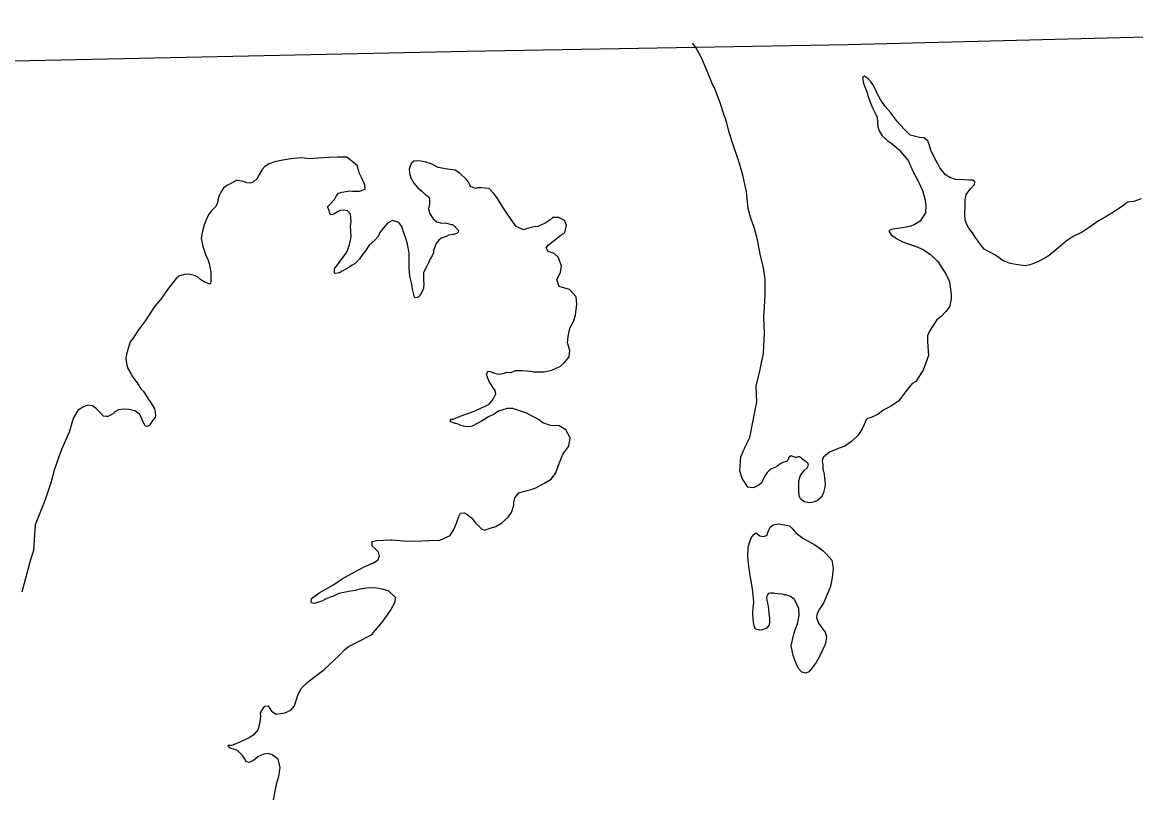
# Model space of a CAD drawing. Extents: x 31699 to 244310, y -8841 to 11474.
# Drawn here: x 144323.7 to 144701.5, y 2734.1 to 2996.8 of the extents above; entities that cross this region are included whole.
import ezdxf

# ---------------------------------------------------------------- set-up
doc = ezdxf.new("R2010")
doc.units = 0
doc.layers.add('R_Annotation', color=7, linetype='Continuous')
doc.layers.add('R_Draft', color=7, linetype='Continuous')

msp = doc.modelspace()

# ---------------------------------------------------------------- linework, layer by layer
at = {"layer": 'R_Annotation'}
msp.add_lwpolyline([(144930.22, 2996.85), (144779.71, 2993.77), (144603.74, 2989.2), (144474.57, 2986.88), (144267.89, 2982.52), (144092.23, 2979.49), (143940.32, 2976.12), (143727.81, 2973), (143704.73, 2972.61)], dxfattribs=at)
at = {"layer": 'R_Draft'}
for points in [[(144566.09, 2951.64), (144565.03, 2954.89), (144563.69, 2959.14), (144562.62, 2963.06), (144561.56, 2966.05), (144560.43, 2969.5), (144558.89, 2973.75), (144557.78, 2976.07), (144555.83, 2980.78), (144554.16, 2984.76), (144552.23, 2988.33), (144551.14, 2989.7)], [(144653.39, 2918.1), (144650.06, 2919.8), (144648.83, 2921.45), (144648.01, 2922.57), (144646.99, 2923.96), (144646.1, 2925.41), (144644.87, 2926.93), (144644.11, 2928.25), (144643.55, 2929.71), (144643.45, 2931.84), (144643.54, 2934.38), (144643.56, 2936.59), (144643.93, 2938.39), (144644.91, 2939.81), (144645.5, 2940.42), (144646.42, 2941.44), (144646.81, 2941.78), (144646.93, 2942.65), (144646.25, 2943.31), (144645.05, 2943.29), (144643.38, 2943.33), (144640.37, 2943.54), (144638.36, 2944.18), (144636.88, 2945.09), (144634.97, 2947.46), (144634.07, 2949.25), (144633.31, 2950.57), (144632.89, 2951.63), (144631.99, 2953.35), (144631.64, 2954.61), (144631.42, 2955.41), (144630.93, 2956.6), (144629.58, 2957.58), (144628.11, 2957.69), (144624.96, 2958.51), (144622.86, 2960.54), (144620.48, 2963.17), (144618.36, 2966.07), (144616.45, 2968.25), (144615.01, 2970.42), (144613.77, 2972.67), (144612.45, 2975.39), (144611.49, 2976.84), (144610.82, 2977.5), (144610.14, 2978.09), (144609.46, 2978.61), (144608.8, 2978.13), (144609.1, 2976.2), (144609.94, 2974.08), (144610.3, 2972.88), (144610.72, 2971.62), (144611.42, 2969.76), (144612.32, 2967.64), (144613.08, 2966.05), (144613.71, 2964.53), (144613.87, 2962.86), (144613.97, 2961.39), (144614.39, 2960), (144615.42, 2958.28), (144617.39, 2956.58), (144619.01, 2955.33), (144621.04, 2953.7), (144624.31, 2949.95), (144625.91, 2946.04), (144627.71, 2942.73), (144629.09, 2939.75), (144629.94, 2936.89), (144630.25, 2934.82), (144630.09, 2932.22), (144628.34, 2929.32), (144626.29, 2928.08), (144625.03, 2927.66), (144623.57, 2927.37), (144621.58, 2926.93), (144619.71, 2926.7), (144618.45, 2926.55), (144617.72, 2926.07), (144618.48, 2924.74), (144620.3, 2923.51), (144622.32, 2922.34), (144624.61, 2921.57), (144626.96, 2920.75), (144629.31, 2919.72), (144631.81, 2918.02), (144634.32, 2915.66), (144637.13, 2911.24), (144638.31, 2908.79), (144638.79, 2904.45), (144638.81, 2902.85), (144638.26, 2900.24), (144637.02, 2898.75), (144635.45, 2896.98), (144634, 2895.83), (144632.7, 2894), (144631.53, 2891.98), (144630.76, 2890.43), (144630.86, 2888.43), (144631.14, 2883.82), (144629.36, 2878.79), (144626.82, 2875), (144625.63, 2874.25)], [(144451.43, 2928.87), (144449.35, 2929.57), (144447.63, 2928.67), (144446.32, 2927.11), (144445.01, 2925.55), (144444.5, 2924.14), (144443.32, 2922.92), (144441.42, 2921.22), (144440.11, 2919.33), (144438.87, 2917.7), (144438.09, 2916.62), (144437.24, 2915.54), (144436.59, 2914.93), (144435.66, 2914.44), (144434.54, 2913.69), (144434.08, 2913.42), (144432.29, 2912.38), (144431.37, 2911.83), (144429.9, 2911.61), (144429.63, 2911.8), (144429.68, 2913.21), (144432.22, 2916.66), (144433.85, 2918.89), (144434.74, 2921.37), (144435.29, 2923.99), (144435.19, 2925.99), (144435.1, 2927.72), (144435.34, 2928.93), (144435.24, 2930.73), (144435.03, 2931.73), (144434.01, 2932.85), (144432.8, 2933.09), (144431.53, 2933), (144430.87, 2932.66), (144429.75, 2931.97), (144428.82, 2931.49), (144428.15, 2931.61), (144427.94, 2932.41), (144427.86, 2933.14), (144427.31, 2934.13), (144427.5, 2934.47), (144428.42, 2935.36), (144429.6, 2936.71), (144430.25, 2937.86), (144431.03, 2938.81), (144432.23, 2939.16), (144434.69, 2939.67), (144435.76, 2939.49), (144436.63, 2939.5), (144438.09, 2939.59), (144440.02, 2940.16), (144440.08, 2940.23), (144439.92, 2941.63), (144438.95, 2943.95), (144438.05, 2945.8), (144437.41, 2948.13), (144433.82, 2951.07), (144430.68, 2951.09), (144427.75, 2950.97), (144423.95, 2950.77), (144421.35, 2950.53), (144418.34, 2950.81), (144415.81, 2950.63), (144414.08, 2950.4), (144412.75, 2950.18), (144410.88, 2949.88), (144409.36, 2949.46), (144407.5, 2948.76), (144405.98, 2947.93), (144405.06, 2946.85), (144404.03, 2944.96), (144403.51, 2943.95), (144402, 2942.59), (144401.07, 2942.24), (144399.93, 2942.42), (144398.73, 2942.8), (144396.79, 2943.1), (144396.52, 2943.23), (144394.67, 2942.2), (144394.07, 2941.92), (144393.08, 2941.44), (144391.96, 2940.55), (144391.11, 2939.2), (144390.53, 2938.12), (144390.09, 2936.64), (144389.98, 2935.57), (144389.4, 2934.3), (144387.96, 2932.87), (144387.17, 2931.79), (144386.2, 2930.17), (144385.44, 2928.09), (144384.81, 2925.54), (144384.45, 2923.53), (144384.96, 2920.87), (144385.88, 2918.08), (144386.71, 2916.36), (144387.13, 2914.96), (144387.36, 2913.63), (144387.65, 2912.23), (144387.66, 2911.3), (144387.68, 2910.16)], [(144625.63, 2874.25), (144624.06, 2872.35), (144621, 2868.23), (144618.62, 2866.72), (144615.72, 2865.07), (144614.13, 2863.91), (144612.68, 2863.21), (144611.35, 2862.66), (144610.56, 2862.38), (144609.96, 2861.9), (144609.32, 2860.35), (144608.61, 2858.94), (144607.32, 2856.71), (144605.15, 2854.67), (144602.78, 2853.03), (144600.52, 2852.19), (144597.61, 2851.01), (144596.16, 2849.85), (144595.5, 2849.23), (144595.18, 2848.76), (144595.13, 2847.69), (144595.28, 2846.83), (144595.36, 2845.89), (144595.36, 2845.69), (144595.38, 2844.63), (144595.66, 2844.16), (144595.74, 2843.16), (144595.89, 2842.23), (144596.04, 2841.23), (144596.07, 2839.9), (144595.89, 2838.62), (144595.58, 2837.28), (144595.06, 2836.21), (144594.41, 2835.39), (144593.62, 2834.71), (144592.43, 2834.16), (144591.57, 2833.88), (144590.83, 2833.8), (144589.03, 2834.1), (144587.74, 2835.15), (144587.32, 2836.14), (144587.16, 2837.88), (144587.13, 2839.54), (144587.17, 2841.21), (144587.74, 2843.03), (144588.98, 2844.72), (144590.03, 2845.67), (144590.48, 2846.55), (144590.2, 2847.28), (144589.52, 2847.66), (144588.98, 2848.12), (144588.51, 2848.52), (144588.03, 2848.91), (144587.36, 2849.43), (144586.89, 2849.42), (144586.29, 2849.21), (144586.03, 2849.21), (144585.15, 2849.53), (144584.48, 2849.72), (144583.83, 2849.17), (144583.63, 2848.83), (144583.25, 2847.89), (144581.79, 2847.47), (144580.86, 2846.98), (144580.07, 2846.3), (144579.01, 2845.82), (144577.95, 2845.33), (144577.29, 2844.99), (144576.37, 2844.04), (144575.66, 2842.89), (144574.95, 2841.48), (144574.5, 2840.53), (144573.58, 2839.78), (144571.99, 2839.02), (144571.32, 2838.88), (144569.92, 2839.12), (144569.03, 2840.37), (144568, 2842.03), (144567.15, 2844.68), (144567.47, 2849.36), (144569.07, 2853.06), (144570.56, 2855.96), (144572.88, 2868.02), (144572.72, 2873.42), (144574.03, 2879.05), (144575.13, 2884.55), (144575.54, 2891.5), (144575.32, 2896.77), (144575.53, 2900.18), (144575.78, 2904.59), (144575.7, 2909.6), (144575.16, 2913.53), (144574.01, 2918.18), (144573.13, 2923.04), (144572.12, 2926.9), (144570.86, 2930.42), (144569.94, 2933.67), (144569.44, 2939.34), (144568.28, 2944.46), (144567.14, 2948.58), (144566.09, 2951.64)], [(144503.79, 2922.61), (144506.43, 2924.65), (144507.81, 2925.55), (144508.3, 2927.96), (144507.67, 2929.55), (144505.79, 2930.59), (144503.72, 2930.55), (144502.73, 2929.73), (144501.15, 2928.64), (144498.63, 2927.59), (144497.37, 2927.44), (144495.11, 2926.87), (144493.72, 2926.38), (144491.29, 2927.6), (144488.83, 2931.1), (144486.77, 2934.14), (144484.92, 2937.04), (144483.69, 2938.76), (144482.12, 2940.47), (144479.25, 2940.69), (144478.18, 2940.67), (144477.52, 2940.46), (144475.84, 2941.1), (144475.29, 2942.22), (144474.26, 2943.61), (144472.22, 2945.64), (144470.54, 2946.62), (144467.99, 2947.04), (144464.78, 2947.59), (144463.37, 2948.37), (144462.15, 2948.95), (144460.68, 2949.39), (144459.61, 2949.64), (144458.13, 2949.81), (144456.6, 2949.72), (144455.68, 2948.97), (144454.98, 2947.02), (144455.07, 2945.62), (144455.5, 2944.03), (144456.6, 2942.24), (144457.89, 2940.66), (144459.32, 2939.55), (144459.99, 2938.89), (144460.54, 2938.3), (144460.6, 2938.3), (144461.48, 2937.78), (144461.83, 2936.99), (144461.86, 2935.25), (144461.49, 2933.51), (144461.85, 2932.11), (144463.15, 2930.2), (144464.37, 2929.15), (144466.11, 2928.71), (144467.18, 2928.8), (144468.12, 2928.55), (144469.19, 2928.23), (144469.72, 2928.17), (144470.81, 2927.26), (144470.95, 2926.99), (144471.69, 2926.2), (144471.64, 2925.67), (144471.24, 2925.26), (144470.18, 2924.84), (144469.85, 2924.84), (144468.45, 2924.61), (144467.53, 2924.2), (144465.87, 2923.57), (144465.01, 2922.95), (144464.1, 2921.8), (144463.85, 2920.86), (144463.27, 2919.38), (144463.28, 2918.65), (144462.77, 2917.64), (144461.99, 2916.36), (144461.54, 2915.22), (144460.9, 2913.87), (144459.8, 2911.91), (144459.82, 2910.51), (144459.85, 2909.18), (144459.93, 2908.11), (144459.82, 2906.64), (144459.57, 2906.03), (144459.05, 2904.82), (144458.4, 2903.88), (144457.88, 2903.4), (144456.88, 2903.32), (144456.81, 2903.52), (144456.52, 2904.51), (144456.16, 2906.31), (144455.86, 2907.97), (144455.5, 2909.37), (144455.15, 2910.83), (144455.03, 2913.44), (144454.94, 2915.1), (144454.98, 2916.51), (144455.01, 2918.64), (144454.36, 2921.57), (144453.93, 2923.1), (144453.22, 2925.36), (144452.52, 2927.55), (144451.43, 2928.87)], [(144703.33, 2936.98), (144700.83, 2936.02), (144699.57, 2935.91), (144698.77, 2935.75), (144698.05, 2935.32), (144697.34, 2934.7), (144696.1, 2933.85), (144693.88, 2932.37), (144691.07, 2930.73), (144688.84, 2929.52), (144685.65, 2927.26), (144683.31, 2925.64), (144680.22, 2924.2), (144677.81, 2922.57), (144676.32, 2921.18), (144674.18, 2919.37), (144672.11, 2917.69), (144670.41, 2916.7), (144668.44, 2915.69), (144666.53, 2914.89), (144665.14, 2914.44), (144663.88, 2914.19), (144661.53, 2914.58), (144660.06, 2914.73), (144658.64, 2915.14), (144656.21, 2915.99), (144655.04, 2917.02), (144653.39, 2918.1)], [(144480.48, 2824.46), (144482.47, 2825.16), (144484.39, 2825.79), (144486.31, 2826.89), (144488.61, 2828.93), (144489.72, 2830.55), (144490.47, 2832.97), (144490.53, 2833.91), (144490.77, 2835.45), (144492.2, 2837.14), (144493.6, 2837.63), (144496.39, 2838.28), (144497.98, 2838.84), (144500.69, 2840.35), (144503.2, 2841.8), (144504.7, 2843.96), (144505.53, 2846.25), (144507.12, 2850.35), (144509.14, 2853.05), (144509.56, 2855.86), (144508.11, 2858.51), (144505.82, 2859.94), (144502.88, 2860.02), (144500.33, 2860.92), (144498.84, 2862.03), (144497.36, 2862.87), (144494.53, 2864.36), (144490.17, 2865.75), (144488.17, 2865.78), (144485.31, 2864.87), (144483.8, 2863.84), (144481.68, 2862.8), (144480.89, 2862.26), (144479.57, 2861.5), (144478.04, 2860.67), (144476.39, 2859.84), (144475.19, 2859.62), (144473.86, 2859.73), (144472.52, 2860.04), (144471.64, 2860.5), (144470.84, 2860.75), (144470.57, 2860.75), (144469.16, 2861.32), (144468.88, 2861.65), (144469.21, 2862.19), (144469.81, 2862.14), (144469.94, 2862.2), (144472.33, 2863.18), (144474.58, 2864.02), (144476.51, 2864.65), (144477.63, 2865.14), (144479.09, 2865.76), (144480.81, 2866.6), (144482.07, 2867.22), (144483.51, 2868.91), (144484.34, 2870.79), (144484.19, 2871.86), (144483.64, 2872.72), (144482.61, 2874.24), (144482.27, 2874.77), (144481.71, 2876.03), (144481.16, 2877.35), (144481.67, 2878.43), (144482.41, 2878.31), (144483.62, 2877.93), (144485.23, 2877.49), (144486.82, 2877.71), (144488.22, 2878.07), (144489.55, 2878.03), (144490.81, 2878.52), (144491.08, 2878.72), (144491.48, 2878.73), (144493.48, 2878.63), (144496.09, 2878.41), (144497.29, 2878.23), (144498.36, 2878.24), (144500.83, 2878.28), (144503.36, 2878.79), (144506.27, 2880.18), (144507.71, 2881.41), (144509.28, 2883.37), (144509.51, 2885.44), (144508.67, 2888.03), (144508.96, 2890.24), (144509.2, 2891.98), (144509.64, 2893.26), (144510.68, 2895.28), (144511.37, 2897.49), (144511.91, 2901.24), (144511.6, 2903.64), (144509.42, 2906.14), (144505.86, 2907.22), (144505.02, 2909.61), (144506.31, 2911.9), (144506.68, 2914.17), (144505.56, 2917.09), (144504.13, 2918.4), (144502.12, 2919.11), (144501.5, 2920.3), (144502.21, 2921.38), (144503.79, 2922.61)], [(144387.68, 2910.16), (144387.7, 2909.56), (144387.71, 2908.96), (144387.58, 2908.22), (144387.45, 2908.09), (144387.32, 2908.02), (144386.92, 2908.15), (144385.31, 2908.79), (144384.22, 2909.57), (144383.21, 2910.42), (144382.07, 2910.87), (144380.19, 2911.37), (144378.72, 2911.28), (144376.86, 2910.71), (144375.94, 2909.9), (144374.7, 2908.34), (144372.68, 2905.7), (144371.12, 2903.34), (144368.31, 2900.02), (144365.51, 2895.7), (144363.17, 2892.52), (144361.35, 2889.62), (144360.37, 2888.4), (144359.23, 2884.71), (144358.86, 2882.97), (144359.03, 2881.03), (144359.39, 2879.57), (144360.56, 2877.65), (144361.24, 2876.46), (144362.75, 2874.48), (144363.98, 2872.43), (144364.8, 2871.51), (144365.83, 2870), (144366.58, 2868.87), (144367.2, 2867.95), (144367.75, 2867.09), (144368.57, 2865.63), (144368.8, 2864.37), (144368.88, 2863.44), (144368.76, 2862.7), (144367.97, 2861.82), (144367.13, 2860.47), (144366.87, 2860.06), (144366.14, 2859.65), (144365.54, 2859.77), (144364.64, 2861.36), (144363.95, 2863.09), (144363.53, 2863.88), (144361.91, 2865.05), (144359.83, 2865.49), (144358.1, 2865.59), (144356.37, 2865.29), (144355.18, 2864.61), (144354.45, 2863.99), (144353.4, 2863.37), (144352.74, 2863.03), (144352.33, 2863.09), (144351.33, 2863.14), (144350.11, 2864.39), (144348.95, 2865.64), (144347.6, 2866.68), (144345.86, 2866.92), (144344.01, 2866.15), (144342.62, 2865.06), (144341, 2862.43), (144339.61, 2857.73), (144337.05, 2851.88), (144334.7, 2845.16), (144333.5, 2840.87), (144331.54, 2834.83), (144328.15, 2826.29), (144327.5, 2817.66), (144326.36, 2814.11), (144325.3, 2809.82), (144323.61, 2803.44)], [(144409, 2733.04), (144409.55, 2735.98), (144410.03, 2738.73), (144410.73, 2741.08), (144411.21, 2744.02), (144410.56, 2746.75), (144408.53, 2748.25), (144407.12, 2748.76), (144405.66, 2748.54), (144403.61, 2747.57), (144402.16, 2746.34), (144401.36, 2746), (144400.7, 2745.72), (144399.83, 2745.9), (144399.08, 2747.02), (144398.39, 2748.08), (144396.76, 2749.79), (144395.69, 2750.04), (144394.28, 2750.48), (144393.74, 2750.94), (144393.59, 2751.54), (144394.86, 2751.56), (144397.38, 2752.61), (144400.42, 2754.06), (144402.47, 2755.3), (144403.71, 2756.72), (144404.47, 2759.34), (144404.7, 2761.34), (144404.55, 2762.41), (144404.8, 2763.01), (144405.19, 2763.69), (144406.04, 2764.77), (144407.11, 2764.86), (144408.27, 2763.07), (144409.89, 2762.1), (144412.82, 2762.55), (144414.87, 2763.45), (144416.12, 2764.87), (144417.31, 2768.9), (144418.48, 2770.92), (144420.38, 2772.76), (144426.18, 2777.2), (144431.37, 2782.09), (144433, 2783.92), (144434.38, 2785.01), (144436.9, 2786.26), (144442.19, 2789.02), (144445.92, 2793.42), (144448.65, 2797.27), (144450.27, 2800.24), (144450.38, 2801.64), (144448, 2803.94), (144445.86, 2804.44), (144443.38, 2804.93), (144440.45, 2804.82), (144438.32, 2804.51), (144436.65, 2804.08), (144434.46, 2803.65), (144431.07, 2802.99), (144429.35, 2802.09), (144428.22, 2801.74), (144427.16, 2801.32), (144426.63, 2801.11), (144425.37, 2800.42), (144422.72, 2799.64), (144421.98, 2799.9), (144421.77, 2800.09), (144421.82, 2801.3), (144424.39, 2803.28), (144429.08, 2805.89), (144432.25, 2807.95), (144436.54, 2810.36), (144439.92, 2812.22), (144442.63, 2813.33), (144444.35, 2814.36), (144444.86, 2815.71), (144444.57, 2817.04), (144443.42, 2818.15), (144442.46, 2819.21), (144442.37, 2820.61), (144443.9, 2821.03), (144448.7, 2821.25), (144449.17, 2821.26), (144453.05, 2820.85), (144456.92, 2820.72), (144461.65, 2821), (144465.39, 2821.06), (144468.83, 2822.66), (144470.13, 2824.68), (144471.09, 2826.83), (144471.66, 2828.91), (144472.44, 2830.26), (144473.7, 2830.42), (144474.51, 2829.96), (144476.27, 2828.59), (144477.36, 2827.14), (144479.47, 2824.91), (144480.48, 2824.46)], [(144571.46, 2804.62), (144570.93, 2807.89), (144570.5, 2809.75), (144570.11, 2813.15), (144569.86, 2815.68), (144569.94, 2818.62), (144570.45, 2820.3), (144571.09, 2821.98), (144571.74, 2822.92), (144572.73, 2823.61), (144573.47, 2822.89), (144573.95, 2822.56), (144575.08, 2822.31), (144576.28, 2822.73), (144576.66, 2823.74), (144577.43, 2825.56), (144578.42, 2826.31), (144580.48, 2826.68), (144584.03, 2826), (144584.84, 2825.22), (144586.14, 2823.64), (144588.51, 2821.74), (144590.06, 2820.83), (144592.28, 2819.73), (144594.1, 2818.56), (144595.46, 2817.45), (144596.47, 2816.53), (144598.38, 2814.36), (144598.83, 2811.63), (144598.49, 2808.42), (144597.87, 2805.34), (144596.78, 2802.65), (144595.5, 2799.69), (144594.13, 2797.73), (144593.36, 2796.25), (144593.12, 2794.84), (144593.82, 2792.92), (144594.98, 2791.33), (144596.07, 2789.88), (144596.5, 2788.29), (144596.21, 2786.08), (144595.24, 2783.79), (144593.95, 2781.23), (144593.05, 2779.55), (144591.68, 2777.79), (144590.57, 2776.43), (144589.57, 2776.02), (144588.23, 2776.33), (144587.08, 2777.51), (144586.25, 2779.23), (144585.27, 2782.02), (144584.76, 2784.08), (144584.61, 2785.28), (144585.47, 2789.17), (144585.98, 2790.65), (144586.68, 2792.73), (144587.23, 2795.54), (144587.12, 2797.88), (144586.43, 2799.67), (144585.53, 2801.06), (144584.32, 2801.97), (144582.77, 2802.54), (144582.24, 2802.6), (144581.5, 2802.79)], [(144581.5, 2802.79), (144579.03, 2803.02), (144578.56, 2803.14), (144577.56, 2803.12), (144576.89, 2802.98), (144576.43, 2802.44), (144576.25, 2801.5), (144576.33, 2800.63), (144576.62, 2799.3), (144576.85, 2797.84), (144576.94, 2796.1), (144577.17, 2794.64), (144577.2, 2793.17), (144576.95, 2792.1), (144576.16, 2791.22), (144574.84, 2790.73), (144573.9, 2790.58), (144573.84, 2790.57), (144572.43, 2790.88), (144572.08, 2791.68), (144571.79, 2793.21), (144571.63, 2794.48), (144571.61, 2795.61), (144571.59, 2796.81), (144571.64, 2798.15), (144571.76, 2798.95), (144571.94, 2800.09), (144571.46, 2804.62)]]:
    msp.add_lwpolyline(points, dxfattribs=at)

doc.saveas('drawing.dxf')
